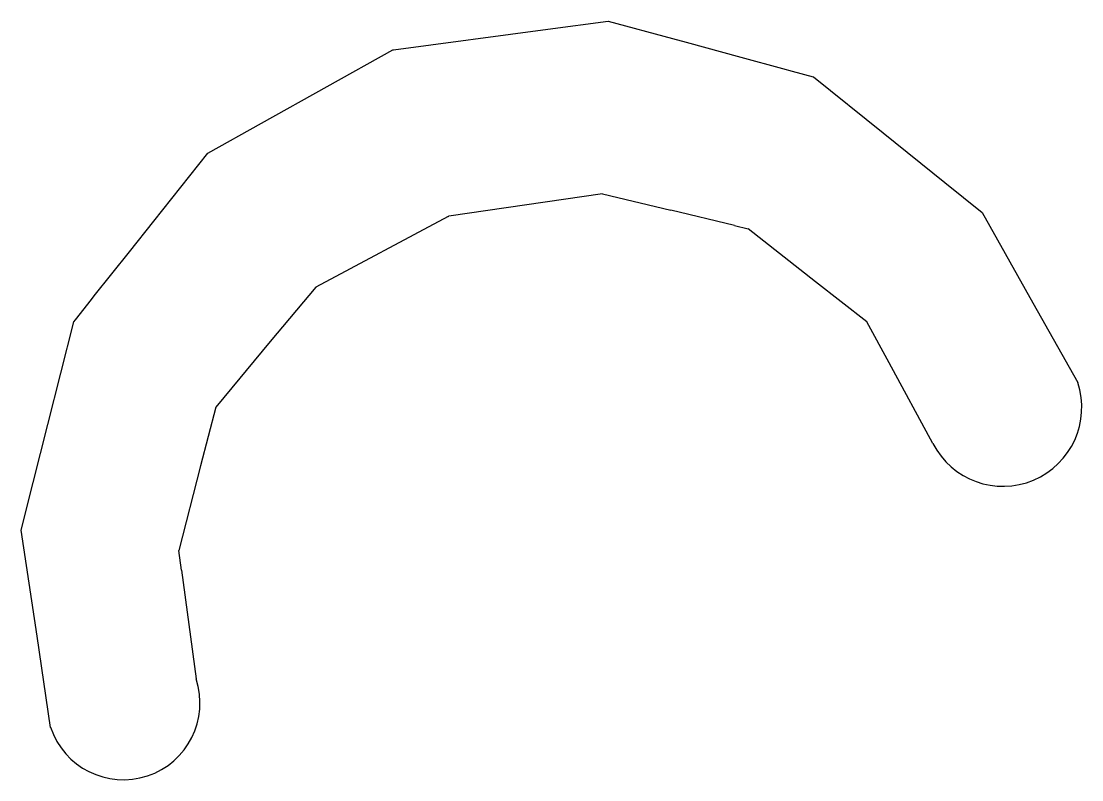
# Model space of a CAD drawing. Extents: x 400935 to 481562, y 415700 to 505362.
# Drawn here: x 403041 to 403058.97, y 418194.5 to 418207.35 of the extents above; entities that cross this region are included whole.
import ezdxf

# ---------------------------------------------------------------- set-up
doc = ezdxf.new("R2010")
doc.units = 0
doc.layers.add('Coir Fiber Wattle CG CELL', color=7, linetype='Continuous')

msp = doc.modelspace()

# ---------------------------------------------------------------- linework, layer by layer
at = {"layer": 'Coir Fiber Wattle CG CELL'}
for p, q in [((403050.851, 418204.424), (403048.247, 418204.043)), ((403050.851, 418204.424), (403048.247, 418204.043)), ((403050.851, 418204.424), (403048.247, 418204.043)), ((403050.851, 418204.424), (403048.247, 418204.043)), ((403050.851, 418204.424), (403048.247, 418204.043)), ((403050.851, 418204.424), (403048.247, 418204.043)), ((403050.851, 418204.424), (403052.008, 418204.147)), ((403050.851, 418204.424), (403052.008, 418204.147)), ((403050.851, 418204.424), (403052.008, 418204.147)), ((403050.851, 418204.424), (403052.008, 418204.147)), ((403050.851, 418204.424), (403052.008, 418204.147)), ((403050.851, 418204.424), (403052.008, 418204.147)), ((403053.089, 418203.887), (403052.008, 418204.147)), ((403053.089, 418203.887), (403052.008, 418204.147)), ((403053.089, 418203.887), (403052.008, 418204.147)), ((403053.089, 418203.887), (403052.008, 418204.147)), ((403053.089, 418203.887), (403052.008, 418204.147)), ((403053.089, 418203.887), (403052.008, 418204.147)), ((403048.236, 418204.04), (403045.993, 418202.845)), ((403048.236, 418204.04), (403045.993, 418202.845)), ((403048.236, 418204.04), (403045.993, 418202.845)), ((403048.236, 418204.04), (403045.993, 418202.845)), ((403048.236, 418204.04), (403045.993, 418202.845)), ((403048.236, 418204.04), (403045.993, 418202.845)), ((403048.236, 418204.04), (403048.247, 418204.043)), ((403048.236, 418204.04), (403048.247, 418204.043)), ((403048.236, 418204.04), (403048.247, 418204.043)), ((403048.236, 418204.04), (403048.247, 418204.043)), ((403048.236, 418204.04), (403048.247, 418204.043)), ((403048.236, 418204.04), (403048.247, 418204.043)), ((403053.089, 418203.887), (403053.317, 418203.831)), ((403053.089, 418203.887), (403053.317, 418203.831)), ((403053.089, 418203.887), (403053.317, 418203.831)), ((403053.089, 418203.887), (403053.317, 418203.831)), ((403053.089, 418203.887), (403053.317, 418203.831)), ((403053.089, 418203.887), (403053.317, 418203.831)), ((403054.459, 418202.935), (403053.317, 418203.831)), ((403054.459, 418202.935), (403053.317, 418203.831)), ((403054.459, 418202.935), (403053.317, 418203.831)), ((403054.459, 418202.935), (403053.317, 418203.831)), ((403054.459, 418202.935), (403053.317, 418203.831)), ((403054.459, 418202.935), (403053.317, 418203.831)), ((403055.326, 418202.253), (403054.459, 418202.935)), ((403055.326, 418202.253), (403054.459, 418202.935)), ((403055.326, 418202.253), (403054.459, 418202.935)), ((403055.326, 418202.253), (403054.459, 418202.935)), ((403055.326, 418202.253), (403054.459, 418202.935)), ((403055.326, 418202.253), (403054.459, 418202.935)), ((403045.993, 418202.845), (403045.222, 418201.921)), ((403045.993, 418202.845), (403045.222, 418201.921)), ((403045.993, 418202.845), (403045.222, 418201.921)), ((403045.993, 418202.845), (403045.222, 418201.921)), ((403045.993, 418202.845), (403045.222, 418201.921)), ((403045.993, 418202.845), (403045.222, 418201.921)), ((403055.707, 418201.559), (403055.326, 418202.253)), ((403055.707, 418201.559), (403055.326, 418202.253)), ((403055.707, 418201.559), (403055.326, 418202.253)), ((403055.707, 418201.559), (403055.326, 418202.253)), ((403055.707, 418201.559), (403055.326, 418202.253)), ((403055.707, 418201.559), (403055.326, 418202.253)), ((403045.222, 418201.921), (403044.299, 418200.809)), ((403045.222, 418201.921), (403044.299, 418200.809)), ((403045.222, 418201.921), (403044.299, 418200.809)), ((403045.222, 418201.921), (403044.299, 418200.809)), ((403045.222, 418201.921), (403044.299, 418200.809)), ((403045.222, 418201.921), (403044.299, 418200.809)), ((403056.448, 418200.195), (403055.707, 418201.559)), ((403056.448, 418200.195), (403055.707, 418201.559)), ((403056.448, 418200.195), (403055.707, 418201.559)), ((403056.448, 418200.195), (403055.707, 418201.559)), ((403056.448, 418200.195), (403055.707, 418201.559)), ((403056.448, 418200.195), (403055.707, 418201.559)), ((403044.299, 418200.809), (403044.043, 418199.814)), ((403044.299, 418200.809), (403044.043, 418199.814)), ((403044.299, 418200.809), (403044.043, 418199.814)), ((403044.299, 418200.809), (403044.043, 418199.814)), ((403044.299, 418200.809), (403044.043, 418199.814)), ((403044.299, 418200.809), (403044.043, 418199.814)), ((403044.043, 418199.814), (403043.675, 418198.38)), ((403044.043, 418199.814), (403043.675, 418198.38)), ((403044.043, 418199.814), (403043.675, 418198.38)), ((403044.043, 418199.814), (403043.675, 418198.38)), ((403044.043, 418199.814), (403043.675, 418198.38)), ((403044.043, 418199.814), (403043.675, 418198.38)), ((403043.719, 418198.051), (403043.675, 418198.38)), ((403043.719, 418198.051), (403043.675, 418198.38)), ((403043.719, 418198.051), (403043.675, 418198.38)), ((403043.719, 418198.051), (403043.675, 418198.38)), ((403043.719, 418198.051), (403043.675, 418198.38)), ((403043.719, 418198.051), (403043.675, 418198.38)), ((403043.719, 418198.051), (403043.965, 418196.206)), ((403043.719, 418198.051), (403043.965, 418196.206)), ((403043.719, 418198.051), (403043.965, 418196.206)), ((403043.719, 418198.051), (403043.965, 418196.206)), ((403043.719, 418198.051), (403043.965, 418196.206)), ((403043.719, 418198.051), (403043.965, 418196.206))]:
    msp.add_line(p, q, dxfattribs=at)
msp.add_lwpolyline([(403041.502, 418195.387), (403041.271, 418196.929), (403041.003, 418198.726), (403041.207, 418199.536), (403041.456, 418200.517), (403041.896, 418202.256), (403041.921, 418202.288), (403042.195, 418202.634), (403042.241, 418202.694), (403042.836, 418203.442), (403043.25, 418203.963), (403044.162, 418205.11), (403045.071, 418205.619), (403047.299, 418206.86), (403047.31, 418206.863), (403049.924, 418207.211), (403050.945, 418207.347), (403052.037, 418207.052), (403052.267, 418206.99), (403053.195, 418206.739), (403053.899, 418206.548), (403054.064, 418206.501), (403054.419, 418206.406), (403054.426, 418206.403), (403055.603, 418205.456), (403056.649, 418204.615), (403057.279, 418204.106), (403058.141, 418202.575), (403058.901, 418201.226)], dxfattribs=at)
msp.add_lwpolyline([(403041.502, 418195.387), (403041.271, 418196.929), (403041.003, 418198.726), (403041.207, 418199.536), (403041.456, 418200.517), (403041.896, 418202.256), (403041.921, 418202.288), (403042.195, 418202.634), (403042.241, 418202.694), (403042.836, 418203.442), (403043.25, 418203.963), (403044.162, 418205.11), (403045.071, 418205.619), (403047.299, 418206.86), (403047.31, 418206.863), (403049.924, 418207.211), (403050.945, 418207.347), (403052.037, 418207.052), (403052.267, 418206.99), (403053.195, 418206.739), (403053.899, 418206.548), (403054.064, 418206.501), (403054.419, 418206.406), (403054.426, 418206.403), (403055.603, 418205.456), (403056.649, 418204.615), (403057.279, 418204.106), (403058.141, 418202.575), (403058.901, 418201.226)], dxfattribs=at)
msp.add_lwpolyline([(403041.502, 418195.387), (403041.271, 418196.929), (403041.003, 418198.726), (403041.207, 418199.536), (403041.456, 418200.517), (403041.896, 418202.256), (403041.921, 418202.288), (403042.195, 418202.634), (403042.241, 418202.694), (403042.836, 418203.442), (403043.25, 418203.963), (403044.162, 418205.11), (403045.071, 418205.619), (403047.299, 418206.86), (403047.31, 418206.863), (403049.924, 418207.211), (403050.945, 418207.347), (403052.037, 418207.052), (403052.267, 418206.99), (403053.195, 418206.739), (403053.899, 418206.548), (403054.064, 418206.501), (403054.419, 418206.406), (403054.426, 418206.403), (403055.603, 418205.456), (403056.649, 418204.615), (403057.279, 418204.106), (403058.141, 418202.575), (403058.901, 418201.226)], dxfattribs=at)
msp.add_lwpolyline([(403041.502, 418195.387), (403041.271, 418196.929), (403041.003, 418198.726), (403041.207, 418199.536), (403041.456, 418200.517), (403041.896, 418202.256), (403041.921, 418202.288), (403042.195, 418202.634), (403042.241, 418202.694), (403042.836, 418203.442), (403043.25, 418203.963), (403044.162, 418205.11), (403045.071, 418205.619), (403047.299, 418206.86), (403047.31, 418206.863), (403049.924, 418207.211), (403050.945, 418207.347), (403052.037, 418207.052), (403052.267, 418206.99), (403053.195, 418206.739), (403053.899, 418206.548), (403054.064, 418206.501), (403054.419, 418206.406), (403054.426, 418206.403), (403055.603, 418205.456), (403056.649, 418204.615), (403057.279, 418204.106), (403058.141, 418202.575), (403058.901, 418201.226)], dxfattribs=at)
msp.add_lwpolyline([(403041.502, 418195.387), (403041.271, 418196.929), (403041.003, 418198.726), (403041.207, 418199.536), (403041.456, 418200.517), (403041.896, 418202.256), (403041.921, 418202.288), (403042.195, 418202.634), (403042.241, 418202.694), (403042.836, 418203.442), (403043.25, 418203.963), (403044.162, 418205.11), (403045.071, 418205.619), (403047.299, 418206.86), (403047.31, 418206.863), (403049.924, 418207.211), (403050.945, 418207.347), (403052.037, 418207.052), (403052.267, 418206.99), (403053.195, 418206.739), (403053.899, 418206.548), (403054.064, 418206.501), (403054.419, 418206.406), (403054.426, 418206.403), (403055.603, 418205.456), (403056.649, 418204.615), (403057.279, 418204.106), (403058.141, 418202.575), (403058.901, 418201.226)], dxfattribs=at)
msp.add_lwpolyline([(403041.502, 418195.387), (403041.271, 418196.929), (403041.003, 418198.726), (403041.207, 418199.536), (403041.456, 418200.517), (403041.896, 418202.256), (403041.921, 418202.288), (403042.195, 418202.634), (403042.241, 418202.694), (403042.836, 418203.442), (403043.25, 418203.963), (403044.162, 418205.11), (403045.071, 418205.619), (403047.299, 418206.86), (403047.31, 418206.863), (403049.924, 418207.211), (403050.945, 418207.347), (403052.037, 418207.052), (403052.267, 418206.99), (403053.195, 418206.739), (403053.899, 418206.548), (403054.064, 418206.501), (403054.419, 418206.406), (403054.426, 418206.403), (403055.603, 418205.456), (403056.649, 418204.615), (403057.279, 418204.106), (403058.141, 418202.575), (403058.901, 418201.226)], dxfattribs=at)
for centre, radius, start in [((403057.634, 418200.805), 1.335, 207.2741), ((403057.634, 418200.805), 1.335, 207.2741), ((403057.634, 418200.805), 1.335, 207.2741), ((403057.634, 418200.805), 1.335, 207.2741), ((403057.634, 418200.805), 1.335, 207.2741), ((403057.634, 418200.805), 1.335, 207.2741), ((403042.733, 418195.797), 1.298, 198.3867), ((403042.733, 418195.797), 1.298, 198.3867), ((403042.733, 418195.797), 1.298, 198.3867), ((403042.733, 418195.797), 1.298, 198.3867), ((403042.733, 418195.797), 1.298, 198.3867), ((403042.733, 418195.797), 1.298, 198.3867)]:
    msp.add_arc(centre, radius, start, 18.3867, dxfattribs=at)

doc.saveas('drawing.dxf')
